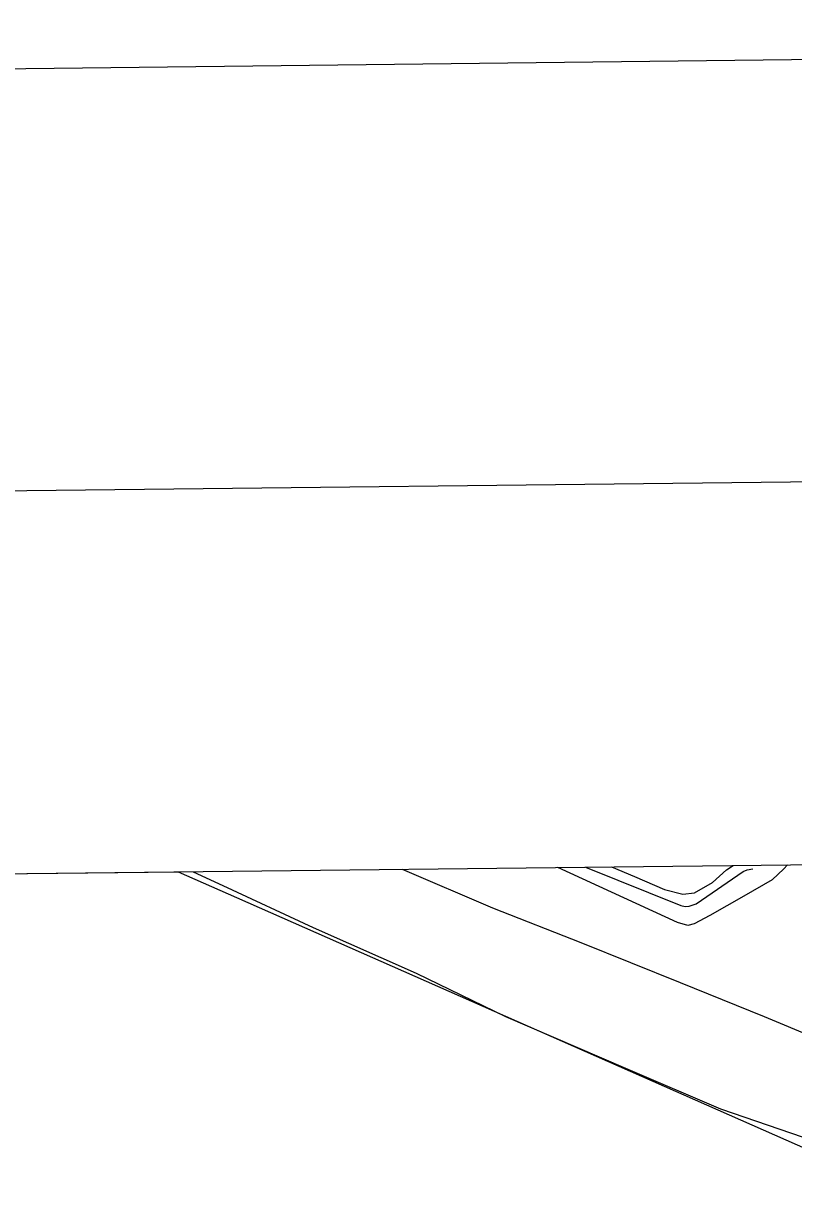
# Model space of a CAD drawing. Extents: x 3677843 to 3715951, y 511991 to 537744.
# Drawn here: x 3709222 to 3710363, y 535442 to 537161 of the extents above; entities that cross this region are included whole.
import ezdxf

# ---------------------------------------------------------------- set-up
doc = ezdxf.new("R2010")
doc.units = 0
for name, color, linetype in [('G-ANNO-NPLT', 7, 'Continuous'), ('V-ANNO-SYMB', 7, 'Continuous'), ('V-FLOD-BASE', 7, 'Continuous'), ('V-GRID-FRAM', 7, 'Continuous'), ('V-LEVE-TOET', 7, 'Continuous'), ('V-SITE-VEGE', 7, 'Continuous'), ('V-TOPO-SHOR', 7, 'Continuous')]:
    doc.layers.add(name, color=color, linetype=linetype)

msp = doc.modelspace()

# ---------------------------------------------------------------- linework, layer by layer
at = {"layer": 'G-ANNO-NPLT'}
msp.add_lwpolyline([(3678703.9, 512574.2), (3715368.2, 512995.5), (3715090.5, 537160.6), (3678426.3, 536739.3)], close=True, dxfattribs=at)
at = {"layer": 'V-ANNO-SYMB'}
msp.add_lwpolyline([(3681446.7, 513230.8), (3714527.7, 513611), (3714264.4, 536526), (3681183.4, 536145.9), (3681446.7, 513230.8)], dxfattribs=at)
at = {"layer": 'V-FLOD-BASE'}
msp.add_lwpolyline([(3710054.3, 535910.6), (3710195.5, 535854), (3710201.9, 535852.6), (3710207.8, 535853.1), (3710218.2, 535856.2), (3710287.7, 535904.3), (3710293.6, 535906.5), (3710301.8, 535908.4)], dxfattribs=at)
at = {"layer": 'V-GRID-FRAM'}
msp.add_lwpolyline([(3681899.6, 535587.1), (3713561.2, 535950.9), (3713778.1, 517769.3), (3682100.6, 517405.3), (3681899.6, 535587.1)], dxfattribs=at)
at = {"layer": 'V-LEVE-TOET'}
for points in [[(3710353.2, 535914.1), (3710348, 535908.4), (3710330.7, 535892.1), (3710288.5, 535867.6), (3710238.5, 535839.1), (3710214.9, 535826.8), (3710205.8, 535824.1), (3710190.4, 535828.7), (3710013.1, 535910.1)], [(3710092.9, 535911.1), (3710126.6, 535896.8), (3710171, 535877.6), (3710198.3, 535870.8), (3710215.5, 535872.6), (3710242.3, 535888), (3710262.8, 535906.6), (3710272.8, 535913.1)]]:
    msp.add_lwpolyline(points, dxfattribs=at)
at = {"layer": 'V-SITE-VEGE'}
for p, q in [((3707765.7, 535884.3), (3709451.1, 535903.7)), ((3709451.1, 535903.7), (3709537.5, 535865.6)), ((3709537.5, 535865.6), (3710484.7, 535447.8))]:
    msp.add_line(p, q, dxfattribs=at)
at = {"layer": 'V-TOPO-SHOR'}
for points in [[(3709473.2, 535903.9), (3709516.9, 535883.5), (3709651, 535821.2), (3709803.4, 535753.6), (3709935.7, 535689.6), (3710113.2, 535612.9), (3710254.1, 535552.9), (3710393.9, 535504.7)], [(3709782.7, 535907.5), (3709916.4, 535850.6), (3710047.2, 535799.3), (3710194.3, 535739.7), (3710318.6, 535689.4), (3710393.2, 535658.2)]]:
    msp.add_lwpolyline(points, dxfattribs=at)

doc.saveas('drawing.dxf')
